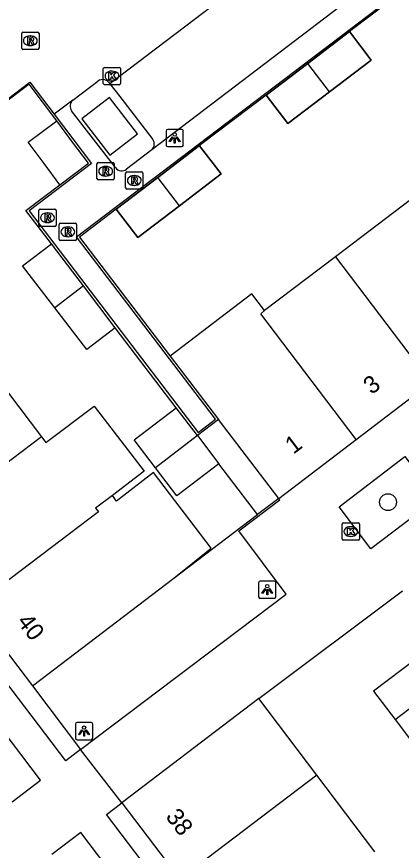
# Model space of a CAD drawing. Extents: x 160026 to 161302, y 384757 to 385701.
# Drawn here: x 160347.3 to 160369.52, y 385515.99 to 385564.1 of the extents above; entities that cross this region are included whole.
import ezdxf

# ---------------------------------------------------------------- set-up
doc = ezdxf.new("R2010")
doc.units = 0
for name, color, linetype in [('IMGEO_Boom', 7, 'Continuous'), ('IMGEO_Groenvoorziening', 7, 'Continuous'), ('IMGEO_Kolk', 7, 'Continuous'), ('IMGEO_Lage_trafo', 7, 'Continuous'), ('IMGEO_Lichtpunt', 7, 'Continuous'), ('IMGEO_Pand', 7, 'Continuous'), ('IMGEO_Pand_nummerreeks', 7, 'Continuous'), ('IMGEO_Pand_vergunning_verleend', 7, 'Continuous'), ('IMGEO_Rijbaan_lokaal_open', 7, 'Continuous'), ('IMGEO_Rioolput', 7, 'Continuous'), ('IMGEO_Voetpad_halfverhard', 7, 'Continuous'), ('IMGEO_Voetpad_open', 7, 'Continuous')]:
    doc.layers.add(name, color=color, linetype=linetype)

msp = doc.modelspace()

# ---------------------------------------------------------------- linework, layer by layer
at = {"layer": 'IMGEO_Boom'}
msp.add_circle((160368.752, 385536.08), 0.489, dxfattribs=at)
at = {"layer": 'IMGEO_Groenvoorziening'}
msp.add_lwpolyline([(160356.374, 385531.692), (160361.219, 385535.362)], dxfattribs=at)
at = {"layer": 'IMGEO_Kolk'}
for p, q in [((160352.303, 385560.251), (160352.303, 385561.103)), ((160352.378, 385561.177), (160353.23, 385561.177)), ((160353.304, 385561.103), (160353.304, 385560.251)), ((160352.791, 385560.957), (160352.816, 385560.957)), ((160353.23, 385560.177), (160352.378, 385560.177)), ((160352.814, 385560.397), (160352.789, 385560.397)), ((160366.1, 385533.961), (160366.1, 385534.813)), ((160366.175, 385534.887), (160367.027, 385534.887)), ((160366.588, 385534.667), (160366.613, 385534.667)), ((160367.101, 385534.813), (160367.101, 385533.961)), ((160366.611, 385534.107), (160366.586, 385534.107)), ((160367.027, 385533.887), (160366.175, 385533.887))]:
    msp.add_line(p, q, dxfattribs=at)
for points in [[(160352.303, 385560.251), (160352.303, 385561.103)], [(160352.378, 385561.177), (160353.23, 385561.177)], [(160353.304, 385561.103), (160353.304, 385560.251)], [(160352.624, 385560.877), (160352.747, 385560.877), (160352.747, 385560.726), (160352.877, 385560.877), (160353.041, 385560.877), (160352.895, 385560.726), (160353.048, 385560.477), (160352.896, 385560.477), (160352.811, 385560.641), (160352.747, 385560.574), (160352.747, 385560.477), (160352.624, 385560.477), (160352.624, 385560.877)], [(160353.23, 385560.177), (160352.378, 385560.177)], [(160366.1, 385533.961), (160366.1, 385534.813)], [(160366.175, 385534.887), (160367.027, 385534.887)], [(160366.421, 385534.587), (160366.544, 385534.587), (160366.544, 385534.436), (160366.674, 385534.587), (160366.838, 385534.587), (160366.692, 385534.436), (160366.845, 385534.187), (160366.693, 385534.187), (160366.608, 385534.351), (160366.544, 385534.284), (160366.544, 385534.187), (160366.421, 385534.187), (160366.421, 385534.587)], [(160367.101, 385534.813), (160367.101, 385533.961)], [(160367.027, 385533.887), (160366.175, 385533.887)]]:
    msp.add_lwpolyline(points, dxfattribs=at)
for centre, start, end in [((160352.38, 385561.101), 91.552, 178.448), ((160352.38, 385561.101), 91.552, 178.448), ((160353.228, 385561.101), 1.552, 88.448), ((160353.228, 385561.101), 1.552, 88.448), ((160352.38, 385560.253), 181.552, 268.448), ((160352.38, 385560.253), 181.552, 268.448), ((160353.228, 385560.253), 271.552, 358.448), ((160353.228, 385560.253), 271.552, 358.448), ((160366.177, 385534.811), 91.552, 178.448), ((160366.177, 385534.811), 91.552, 178.448), ((160367.025, 385534.811), 1.552, 88.448), ((160367.025, 385534.811), 1.552, 88.448), ((160366.177, 385533.963), 181.552, 268.448), ((160366.177, 385533.963), 181.552, 268.448), ((160367.025, 385533.963), 271.552, 358.448), ((160367.025, 385533.963), 271.552, 358.448)]:
    msp.add_arc(centre, 0.0765, start, end, dxfattribs=at)
for centre, major_axis, ratio, start_param, end_param in [((160352.79, 385560.677), (-0.387, 0.002), 0.722429, 4.712389, 7.853982), ((160352.815, 385560.677), (-0.39, 0.002), 0.717154, 1.570796, 4.712389), ((160366.587, 385534.387), (-0.387, 0.002), 0.722429, 4.712389, 7.853982), ((160366.612, 385534.387), (-0.39, 0.002), 0.717154, 1.570796, 4.712389)]:
    msp.add_ellipse(centre, major_axis=major_axis, ratio=ratio, start_param=start_param, end_param=end_param, dxfattribs=at)
at = {"layer": 'IMGEO_Lage_trafo'}
msp.add_lwpolyline([(160351.07, 385558.208), (160352.686, 385556.109), (160354.276, 385557.343), (160352.657, 385559.434), (160351.07, 385558.208)], dxfattribs=at)
at = {"layer": 'IMGEO_Lichtpunt'}
for p, q in [((160355.931, 385557.501), (160355.931, 385556.694)), ((160355.931, 385557.501), (160355.931, 385556.694)), ((160356.833, 385557.596), (160356.025, 385557.596)), ((160356.833, 385557.596), (160356.025, 385557.596)), ((160356.927, 385556.694), (160356.927, 385557.501)), ((160356.927, 385556.694), (160356.927, 385557.501)), ((160356.025, 385556.6), (160356.833, 385556.6)), ((160356.025, 385556.6), (160356.833, 385556.6)), ((160361.277, 385531.432), (160361.277, 385530.625)), ((160361.277, 385531.432), (160361.277, 385530.625)), ((160362.179, 385531.527), (160361.371, 385531.527)), ((160362.179, 385531.527), (160361.371, 385531.527)), ((160362.273, 385530.625), (160362.273, 385531.432)), ((160362.273, 385530.625), (160362.273, 385531.432)), ((160361.371, 385530.531), (160362.179, 385530.531)), ((160361.371, 385530.531), (160362.179, 385530.531)), ((160350.694, 385523.273), (160350.694, 385522.466)), ((160350.694, 385523.273), (160350.694, 385522.466)), ((160351.596, 385523.368), (160350.788, 385523.368)), ((160351.596, 385523.368), (160350.788, 385523.368)), ((160351.69, 385522.466), (160351.69, 385523.273)), ((160351.69, 385522.466), (160351.69, 385523.273)), ((160350.788, 385522.372), (160351.596, 385522.372)), ((160350.788, 385522.372), (160351.596, 385522.372))]:
    msp.add_line(p, q, dxfattribs=at)
for points in [[(160356.305, 385557.165), (160356.344, 385557.137), (160356.156, 385556.875), (160356.118, 385556.902), (160356.305, 385557.165)], [(160356.517, 385557.137), (160356.555, 385557.164), (160356.742, 385556.902), (160356.703, 385556.874), (160356.517, 385557.137)], [(160356.407, 385557.117), (160356.454, 385557.117), (160356.454, 385556.795), (160356.407, 385556.795), (160356.407, 385557.117)], [(160361.651, 385531.096), (160361.69, 385531.068), (160361.502, 385530.806), (160361.464, 385530.833), (160361.651, 385531.096)], [(160361.753, 385531.048), (160361.8, 385531.048), (160361.8, 385530.726), (160361.753, 385530.726), (160361.753, 385531.048)], [(160361.863, 385531.068), (160361.901, 385531.095), (160362.088, 385530.833), (160362.049, 385530.805), (160361.863, 385531.068)], [(160351.068, 385522.937), (160351.107, 385522.909), (160350.919, 385522.647), (160350.881, 385522.674), (160351.068, 385522.937)], [(160351.17, 385522.889), (160351.217, 385522.889), (160351.217, 385522.567), (160351.17, 385522.567), (160351.17, 385522.889)], [(160351.28, 385522.909), (160351.318, 385522.936), (160351.505, 385522.674), (160351.466, 385522.646), (160351.28, 385522.909)]]:
    msp.add_lwpolyline(points, dxfattribs=at)
for centre in [(160356.43, 385557.299), (160361.776, 385531.23), (160351.193, 385523.071)]:
    msp.add_circle(centre, 0.0994, dxfattribs=at)
for centre, start, end in [((160356.025, 385557.501), 90, 180), ((160356.025, 385557.501), 90, 180), ((160356.833, 385557.501), 0, 90), ((160356.833, 385557.501), 0, 90), ((160356.025, 385556.694), 180, 270), ((160356.025, 385556.694), 180, 270), ((160356.833, 385556.694), 270, 0), ((160356.833, 385556.694), 270, 360), ((160361.371, 385531.432), 90, 180), ((160361.371, 385531.432), 90, 180), ((160362.179, 385531.432), 0, 90), ((160362.179, 385531.432), 0, 90), ((160361.371, 385530.625), 180, 270), ((160361.371, 385530.625), 180, 270), ((160362.179, 385530.625), 270, 0), ((160362.179, 385530.625), 270, 360), ((160350.788, 385523.273), 90, 180), ((160350.788, 385523.273), 90, 180), ((160351.596, 385523.273), 0, 90), ((160351.596, 385523.273), 0, 90), ((160350.788, 385522.466), 180, 270), ((160350.788, 385522.466), 180, 270), ((160351.596, 385522.466), 270, 0), ((160351.596, 385522.466), 270, 360)]:
    msp.add_arc(centre, 0.0946, start, end, dxfattribs=at)
at = {"layer": 'IMGEO_Pand'}
for points in [[(160366.531, 385563.24), (160364.126, 385561.408)], [(160365.375, 385559.768), (160367.781, 385561.6), (160366.531, 385563.24)], [(160364.126, 385561.408), (160361.72, 385559.575)], [(160365.375, 385559.768), (160364.126, 385561.408)], [(160361.72, 385559.575), (160362.969, 385557.936), (160365.375, 385559.768)], [(160349.799, 385554.403), (160348.881, 385555.628), (160347.963, 385556.853), (160349.611, 385558.088)], [(160349.799, 385554.403), (160351.448, 385555.638), (160350.529, 385556.863), (160349.611, 385558.088)], [(160357.855, 385556.663), (160355.453, 385554.825)], [(160356.705, 385553.188), (160359.108, 385555.025), (160357.921, 385556.577), (160357.855, 385556.663)], [(160355.453, 385554.825), (160353.051, 385552.987)], [(160356.705, 385553.188), (160355.453, 385554.825)], [(160370.055, 385553.525), (160365.721, 385550.243)], [(160353.051, 385552.987), (160354.302, 385551.351), (160356.705, 385553.188)], [(160349.496, 385547.303), (160347.635, 385549.713), (160349.304, 385550.986)], [(160351.151, 385548.565), (160349.304, 385550.986)], [(160365.721, 385550.243), (160361.621, 385547.138)], [(160365.721, 385550.243), (160371.235, 385542.98)], [(160351.151, 385548.565), (160349.496, 385547.303)], [(160352.997, 385546.143), (160351.151, 385548.565)], [(160361.621, 385547.138), (160360.894, 385548.108), (160356.171, 385544.507)], [(160352.997, 385546.143), (160351.358, 385544.893), (160349.496, 385547.303)], [(160366.913, 385539.691), (160361.4, 385546.951), (160361.621, 385547.138)], [(160345.432, 385544.187), (160348.725, 385539.857)], [(160356.171, 385544.507), (160358.955, 385540.857)], [(160366.913, 385539.691), (160371.235, 385542.98)], [(160348.725, 385539.857), (160348.982, 385539.519), (160351.781, 385541.619), (160354.66, 385537.877), (160352.828, 385536.457)], [(160355.324, 385538.056), (160354.093, 385539.67), (160356.521, 385541.522)], [(160357.737, 385539.928), (160356.521, 385541.522)], [(160362.44, 385536.288), (160358.955, 385540.857)], [(160348.725, 385539.857), (160341.464, 385534.358)], [(160357.737, 385539.928), (160355.324, 385538.056)], [(160357.737, 385539.928), (160358.984, 385538.293)], [(160362.44, 385536.288), (160366.913, 385539.691)], [(160358.984, 385538.293), (160356.555, 385536.441), (160355.324, 385538.056)], [(160356.374, 385531.692), (160358.534, 385533.434), (160355.203, 385537.786), (160353.068, 385536.134), (160352.828, 385536.457)], [(160352.828, 385536.457), (160351.859, 385535.736), (160352.018, 385535.527), (160344.753, 385530.026)], [(160348.206, 385525.478), (160356.374, 385531.692)], [(160344.753, 385530.026), (160348.206, 385525.478)], [(160371.594, 385525.382), (160370.356, 385527.015), (160367.916, 385525.169), (160369.16, 385523.536)], [(160369.16, 385523.536), (160371.594, 385525.382)], [(160369.16, 385523.536), (160370.403, 385521.904), (160372.832, 385523.748), (160371.594, 385525.382)], [(160361.28, 385524.747), (160353.369, 385518.724)], [(160364.637, 385520.325), (160361.28, 385524.747)], [(160364.637, 385520.325), (160356.724, 385514.317)], [(160367.994, 385515.904), (160364.637, 385520.325)], [(160353.369, 385518.724), (160356.724, 385514.317)]]:
    msp.add_lwpolyline(points, dxfattribs=at)
at = {"layer": 'IMGEO_Pand_vergunning_verleend'}
for points in [[(160364.126, 385561.408), (160366.531, 385563.24), (160367.781, 385561.6), (160365.375, 385559.768)], [(160365.375, 385559.768), (160362.969, 385557.936), (160361.72, 385559.575), (160364.126, 385561.408)], [(160365.375, 385559.768), (160364.126, 385561.408)], [(160355.453, 385554.825), (160357.855, 385556.663), (160357.921, 385556.577), (160359.108, 385555.025), (160356.705, 385553.188)], [(160356.705, 385553.188), (160354.302, 385551.351), (160353.051, 385552.987), (160355.453, 385554.825)], [(160356.705, 385553.188), (160355.453, 385554.825)]]:
    msp.add_lwpolyline(points, dxfattribs=at)
at = {"layer": 'IMGEO_Rijbaan_lokaal_open'}
for points in [[(160349.474, 385558.469), (160351.627, 385555.623), (160348.024, 385552.898), (160357.777, 385540.109), (160358.779, 385540.873), (160350.748, 385551.403), (160370.389, 385566.311), (160371.635, 385564.682), (160382.568, 385572.942), (160381.813, 385573.951), (160371.94, 385566.485), (160341.599, 385606.436), (160337.058, 385602.973), (160338.663, 385600.921)], [(160366.74, 385570.906), (160352.684, 385560.234)], [(160366.74, 385570.906), (160369.453, 385567.337), (160355.113, 385556.42)], [(160331.383, 385547.638), (160348.069, 385560.327), (160349.474, 385558.469)], [(160350.55, 385559.286), (160351.986, 385560.378)], [(160352.64, 385560.291), (160352.684, 385560.234)], [(160350.55, 385559.286), (160349.474, 385558.469)], [(160353.002, 385555.39), (160350.475, 385558.658)], [(160355.113, 385556.42), (160353.652, 385555.301)]]:
    msp.add_lwpolyline(points, dxfattribs=at)
for centre, radius, start, end in [((160352.29, 385559.969), 0.51, 110.3669, 126.6642), ((160352.268, 385560.004), 0.469, 37.6758, 109.3451), ((160350.861, 385558.93), 0.472, 131.177, 215.2022), ((160353.369, 385555.656), 0.453, 215.8563, 308.5504)]:
    msp.add_arc(centre, radius, start, end, dxfattribs=at)
at = {"layer": 'IMGEO_Rioolput'}
for p, q in [((160347.589, 385562.284), (160347.589, 385563.136)), ((160347.664, 385563.21), (160348.516, 385563.21)), ((160348.077, 385562.99), (160348.102, 385562.99)), ((160348.59, 385563.136), (160348.59, 385562.284)), ((160348.1, 385562.43), (160348.075, 385562.43)), ((160348.516, 385562.21), (160347.664, 385562.21)), ((160351.939, 385554.754), (160351.939, 385555.606)), ((160352.014, 385555.68), (160352.866, 385555.68)), ((160352.427, 385555.46), (160352.452, 385555.46)), ((160352.94, 385555.606), (160352.94, 385554.754)), ((160352.45, 385554.9), (160352.425, 385554.9)), ((160353.593, 385554.22), (160353.593, 385555.072)), ((160353.668, 385555.146), (160354.52, 385555.146)), ((160354.081, 385554.926), (160354.106, 385554.926)), ((160354.594, 385555.072), (160354.594, 385554.22)), ((160352.866, 385554.68), (160352.014, 385554.68)), ((160354.104, 385554.366), (160354.079, 385554.366)), ((160354.52, 385554.146), (160353.668, 385554.146)), ((160348.585, 385552.069), (160348.585, 385552.921)), ((160348.66, 385552.995), (160349.512, 385552.995)), ((160349.586, 385552.921), (160349.586, 385552.069)), ((160349.073, 385552.775), (160349.098, 385552.775)), ((160349.512, 385551.995), (160348.66, 385551.995)), ((160349.096, 385552.215), (160349.071, 385552.215)), ((160349.756, 385551.258), (160349.756, 385552.11)), ((160349.831, 385552.184), (160350.683, 385552.184)), ((160350.244, 385551.964), (160350.269, 385551.964)), ((160350.757, 385552.11), (160350.757, 385551.258)), ((160350.267, 385551.404), (160350.242, 385551.404)), ((160350.683, 385551.184), (160349.831, 385551.184))]:
    msp.add_line(p, q, dxfattribs=at)
for points in [[(160347.589, 385562.284), (160347.589, 385563.136)], [(160347.664, 385563.21), (160348.516, 385563.21)], [(160348.178, 385562.908), (160347.926, 385562.91), (160347.926, 385562.51)], [(160348.59, 385563.136), (160348.59, 385562.284)], [(160347.926, 385562.51), (160348.05, 385562.51), (160348.05, 385562.672), (160348.061, 385562.672)], [(160348.104, 385562.829), (160348.05, 385562.829), (160348.05, 385562.748)], [(160348.05, 385562.748), (160348.102, 385562.748)], [(160348.108, 385562.643), (160348.179, 385562.51), (160348.319, 385562.51), (160348.254, 385562.636)], [(160348.516, 385562.21), (160347.664, 385562.21)], [(160351.939, 385554.754), (160351.939, 385555.606)], [(160352.014, 385555.68), (160352.866, 385555.68)], [(160352.528, 385555.378), (160352.276, 385555.38), (160352.276, 385554.98)], [(160352.454, 385555.299), (160352.4, 385555.299), (160352.4, 385555.218)], [(160352.4, 385555.218), (160352.452, 385555.218)], [(160352.94, 385555.606), (160352.94, 385554.754)], [(160352.276, 385554.98), (160352.4, 385554.98), (160352.4, 385555.142), (160352.411, 385555.142)], [(160352.458, 385555.113), (160352.529, 385554.98), (160352.669, 385554.98), (160352.604, 385555.106)], [(160353.593, 385554.22), (160353.593, 385555.072)], [(160353.668, 385555.146), (160354.52, 385555.146)], [(160354.182, 385554.844), (160353.93, 385554.846), (160353.93, 385554.446)], [(160354.108, 385554.765), (160354.054, 385554.765), (160354.054, 385554.684)], [(160354.594, 385555.072), (160354.594, 385554.22)], [(160352.866, 385554.68), (160352.014, 385554.68)], [(160353.93, 385554.446), (160354.054, 385554.446), (160354.054, 385554.608), (160354.065, 385554.608)], [(160354.054, 385554.684), (160354.106, 385554.684)], [(160354.112, 385554.579), (160354.183, 385554.446), (160354.323, 385554.446), (160354.258, 385554.572)], [(160354.52, 385554.146), (160353.668, 385554.146)], [(160348.585, 385552.069), (160348.585, 385552.921)], [(160348.66, 385552.995), (160349.512, 385552.995)], [(160349.586, 385552.921), (160349.586, 385552.069)], [(160349.174, 385552.693), (160348.922, 385552.695), (160348.922, 385552.295)], [(160348.922, 385552.295), (160349.046, 385552.295), (160349.046, 385552.457), (160349.057, 385552.457)], [(160349.1, 385552.614), (160349.046, 385552.614), (160349.046, 385552.533)], [(160349.046, 385552.533), (160349.098, 385552.533)], [(160349.104, 385552.428), (160349.175, 385552.295), (160349.315, 385552.295), (160349.25, 385552.421)], [(160349.512, 385551.995), (160348.66, 385551.995)], [(160349.756, 385551.258), (160349.756, 385552.11)], [(160349.831, 385552.184), (160350.683, 385552.184)], [(160350.345, 385551.882), (160350.093, 385551.884), (160350.093, 385551.484)], [(160350.757, 385552.11), (160350.757, 385551.258)], [(160350.093, 385551.484), (160350.217, 385551.484), (160350.217, 385551.646), (160350.228, 385551.646)], [(160350.271, 385551.803), (160350.217, 385551.803), (160350.217, 385551.722)], [(160350.217, 385551.722), (160350.269, 385551.722)], [(160350.275, 385551.617), (160350.346, 385551.484), (160350.486, 385551.484), (160350.421, 385551.61)], [(160350.683, 385551.184), (160349.831, 385551.184)]]:
    msp.add_lwpolyline(points, dxfattribs=at)
for centre, radius, start, end in [((160347.666, 385563.134), 0.0765, 91.552, 178.448), ((160347.666, 385563.134), 0.0765, 91.552, 178.448), ((160348.514, 385563.134), 0.0765, 1.552, 88.448), ((160348.514, 385563.134), 0.0765, 1.552, 88.448), ((160348.06, 385562.619), 0.0533, 26.0293, 88.6989), ((160348.086, 385562.937), 0.19, 274.7715, 282.9687), ((160348.11, 385562.733), 0.0964, 77.0061, 93.1865), ((160348.124, 385562.79), 0.0378, 276.6634, 79.6772), ((160348.177, 385562.798), 0.109, 350.3612, 89.416), ((160348.175, 385562.798), 0.112, 277.5842, 350.9817), ((160348.159, 385562.583), 0.108, 29.5134, 73.7905), ((160347.666, 385562.286), 0.0765, 181.552, 268.448), ((160347.666, 385562.286), 0.0765, 181.552, 268.448), ((160348.514, 385562.286), 0.0765, 271.552, 358.448), ((160348.514, 385562.286), 0.0765, 271.552, 358.448), ((160352.016, 385555.604), 0.0765, 91.552, 178.448), ((160352.016, 385555.604), 0.0765, 91.552, 178.448), ((160352.436, 385555.407), 0.19, 274.7715, 282.9687), ((160352.46, 385555.203), 0.0964, 77.0061, 93.1865), ((160352.474, 385555.26), 0.0378, 276.6634, 79.6772), ((160352.527, 385555.268), 0.109, 350.3612, 89.416), ((160352.525, 385555.268), 0.112, 277.5842, 350.9817), ((160352.864, 385555.604), 0.0765, 1.552, 88.448), ((160352.864, 385555.604), 0.0765, 1.552, 88.448), ((160352.016, 385554.756), 0.0765, 181.552, 268.448), ((160352.016, 385554.756), 0.0765, 181.552, 268.448), ((160352.41, 385555.089), 0.0533, 26.0293, 88.6989), ((160352.509, 385555.053), 0.108, 29.5134, 73.7905), ((160352.864, 385554.756), 0.0765, 271.552, 358.448), ((160352.864, 385554.756), 0.0765, 271.552, 358.448), ((160353.67, 385555.07), 0.0765, 91.552, 178.448), ((160353.67, 385555.07), 0.0765, 91.552, 178.448), ((160354.114, 385554.669), 0.0964, 77.0061, 93.1865), ((160354.128, 385554.726), 0.0378, 276.6634, 79.6772), ((160354.181, 385554.734), 0.109, 350.3612, 89.416), ((160354.518, 385555.07), 0.0765, 1.552, 88.448), ((160354.518, 385555.07), 0.0765, 1.552, 88.448), ((160354.064, 385554.555), 0.0533, 26.0293, 88.6989), ((160354.09, 385554.873), 0.19, 274.7715, 282.9687), ((160354.179, 385554.734), 0.112, 277.5842, 350.9817), ((160354.163, 385554.519), 0.108, 29.5134, 73.7905), ((160353.67, 385554.222), 0.0765, 181.552, 268.448), ((160353.67, 385554.222), 0.0765, 181.552, 268.448), ((160354.518, 385554.222), 0.0765, 271.552, 358.448), ((160354.518, 385554.222), 0.0765, 271.552, 358.448), ((160348.662, 385552.919), 0.0765, 91.552, 178.448), ((160348.662, 385552.919), 0.0765, 91.552, 178.448), ((160349.51, 385552.919), 0.0765, 1.552, 88.448), ((160349.51, 385552.919), 0.0765, 1.552, 88.448), ((160349.056, 385552.404), 0.0533, 26.0293, 88.6989), ((160349.082, 385552.722), 0.19, 274.7715, 282.9687), ((160349.106, 385552.518), 0.0964, 77.0061, 93.1865), ((160349.12, 385552.575), 0.0378, 276.6634, 79.6772), ((160349.173, 385552.583), 0.109, 350.3612, 89.416), ((160349.171, 385552.583), 0.112, 277.5842, 350.9817), ((160349.155, 385552.368), 0.108, 29.5134, 73.7905), ((160348.662, 385552.071), 0.0765, 181.552, 268.448), ((160348.662, 385552.071), 0.0765, 181.552, 268.448), ((160349.51, 385552.071), 0.0765, 271.552, 358.448), ((160349.51, 385552.071), 0.0765, 271.552, 358.448), ((160349.833, 385552.108), 0.0765, 91.552, 178.448), ((160349.833, 385552.108), 0.0765, 91.552, 178.448), ((160350.344, 385551.772), 0.109, 350.3612, 89.416), ((160350.681, 385552.108), 0.0765, 1.552, 88.448), ((160350.681, 385552.108), 0.0765, 1.552, 88.448), ((160350.227, 385551.593), 0.0533, 26.0293, 88.6989), ((160350.253, 385551.911), 0.19, 274.7715, 282.9687), ((160350.277, 385551.707), 0.0964, 77.0061, 93.1865), ((160350.291, 385551.764), 0.0378, 276.6634, 79.6772), ((160350.342, 385551.772), 0.112, 277.5842, 350.9817), ((160350.326, 385551.557), 0.108, 29.5134, 73.7905), ((160349.833, 385551.26), 0.0765, 181.552, 268.448), ((160349.833, 385551.26), 0.0765, 181.552, 268.448), ((160350.681, 385551.26), 0.0765, 271.552, 358.448), ((160350.681, 385551.26), 0.0765, 271.552, 358.448)]:
    msp.add_arc(centre, radius, start, end, dxfattribs=at)
for centre, major_axis, ratio, start_param, end_param in [((160348.076, 385562.71), (-0.387, 0.002), 0.722429, 4.712389, 7.853982), ((160348.101, 385562.71), (-0.39, 0.002), 0.717154, 1.570796, 4.712389), ((160352.426, 385555.18), (-0.387, 0.002), 0.722429, 4.712389, 7.853982), ((160352.451, 385555.18), (-0.39, 0.002), 0.717154, 1.570796, 4.712389), ((160354.08, 385554.646), (-0.387, 0.002), 0.722429, 4.712389, 7.853982), ((160354.105, 385554.646), (-0.39, 0.002), 0.717154, 1.570796, 4.712389), ((160349.072, 385552.495), (-0.387, 0.002), 0.722429, 4.712389, 7.853982), ((160349.097, 385552.495), (-0.39, 0.002), 0.717154, 1.570796, 4.712389), ((160350.243, 385551.684), (-0.387, 0.002), 0.722429, 4.712389, 7.853982), ((160350.268, 385551.684), (-0.39, 0.002), 0.717154, 1.570796, 4.712389)]:
    msp.add_ellipse(centre, major_axis=major_axis, ratio=ratio, start_param=start_param, end_param=end_param, dxfattribs=at)
at = {"layer": 'IMGEO_Voetpad_halfverhard'}
for points in [[(160371.609, 385564.501), (160370.361, 385566.157), (160366.531, 385563.24)], [(160349.611, 385558.088), (160348.023, 385560.207), (160339.624, 385553.813)], [(160361.72, 385559.575), (160357.855, 385556.663)], [(160349.304, 385550.986), (160347.826, 385552.923), (160349.799, 385554.403)], [(160353.051, 385552.987), (160350.937, 385551.37), (160356.171, 385544.507)], [(160356.521, 385541.522), (160352.997, 385546.143)]]:
    msp.add_lwpolyline(points, dxfattribs=at)
at = {"layer": 'IMGEO_Voetpad_open'}
for points in [[(160352.684, 385560.234), (160353.252, 385559.49), (160355.168, 385557.016)], [(160350.992, 385521.799), (160350.138, 385521.154), (160330.502, 385546.968)], [(160358.955, 385540.857), (160357.737, 385539.928)], [(160365.936, 385535.812), (160369.731, 385538.717), (160371.57, 385536.275), (160367.752, 385533.388), (160365.936, 385535.812)], [(160361.219, 385535.362), (160358.984, 385538.293)], [(160350.992, 385521.799), (160362.871, 385530.762), (160360.137, 385534.42), (160362.5, 385536.21), (160362.44, 385536.288)], [(160362.44, 385536.288), (160361.219, 385535.362)], [(160361.28, 385524.747), (160369.591, 385530.966)], [(160347.038, 385518.789), (160348.681, 385520.033), (160343.567, 385526.744), (160341.965, 385525.503)], [(160348.206, 385525.478), (160350.992, 385521.799)], [(160353.369, 385518.724), (160350.992, 385521.799)], [(160382.552, 385478.467), (160352.492, 385518.056), (160353.369, 385518.724)], [(160355.967, 385507.048), (160357.631, 385508.289), (160351.005, 385517.012), (160349.331, 385515.746)]]:
    msp.add_lwpolyline(points, dxfattribs=at)
msp.add_arc((160354.787, 385556.751), 0.465, 314.6285, 34.8266, dxfattribs=at)

# ---------------------------------------------------------------- texts
at = {"layer": 'IMGEO_Pand_nummerreeks'}
for s, rotation, p in [('3', 37.2709, (160367.807, 385542.256)), ('1', 37.2709, (160363.29, 385538.819)), ('40', 307.2077, (160347.279, 385529.18)), ('38', 307.2822, (160355.865, 385517.921))]:
    msp.add_text(s, height=1, rotation=rotation, dxfattribs=at).set_placement(p)

doc.saveas('drawing.dxf')
